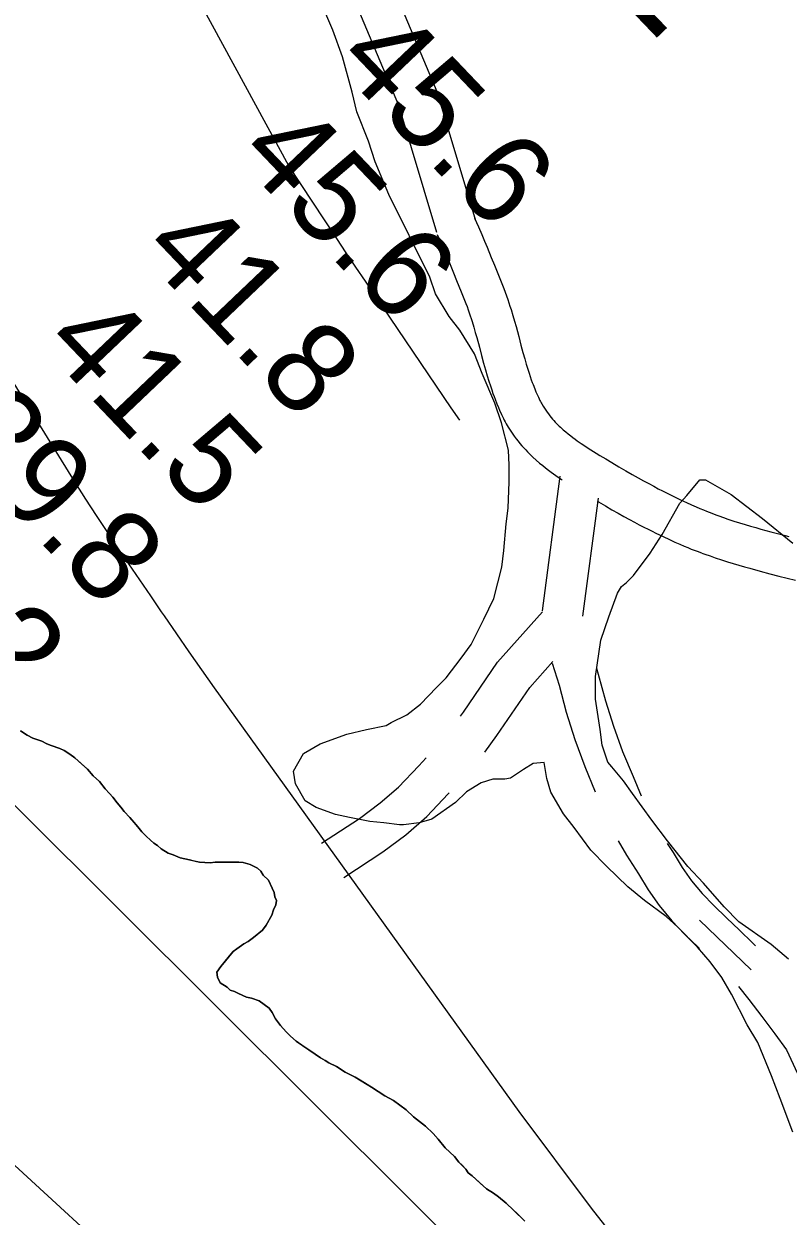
# Model space of a CAD drawing. Extents: x 3180038 to 3217926, y 922069 to 947485.
# Drawn here: x 3199806 to 3200369, y 943654 to 944532 of the extents above; entities that cross this region are included whole.
import ezdxf

# ---------------------------------------------------------------- set-up
doc = ezdxf.new("R2010")
doc.units = 0
for name, color, linetype in [('V-RIVR-RANG', 7, 'Continuous'), ('V-RIVR-RANG-IDEN', 7, 'Continuous'), ('V-ROAD-CNTR', 7, 'Continuous'), ('V-SITE-VEGE', 7, 'Continuous'), ('V-TOPO-MAJR', 7, 'Continuous'), ('V-TOPO-MINR', 7, 'Continuous'), ('V-TOPO-SHOR', 7, 'Continuous')]:
    doc.layers.add(name, color=color, linetype=linetype)

msp = doc.modelspace()

# ---------------------------------------------------------------- linework, layer by layer
at = {"layer": 'V-ROAD-CNTR'}
for p, q in [((3200200.71, 944198.85), (3200187.52, 944099.72)), ((3200228.81, 944182.65), (3200217.26, 944095.77)), ((3200303.37, 943871.77), (3200341.51, 943835.08))]:
    msp.add_line(p, q, dxfattribs=at)
for points in [[(3199478.43, 945681.19), (3199490.65, 945646.76), (3199519.99, 945514.71), (3199593.92, 945332.9), (3199652.16, 945214.33), (3199741.1, 945060.82), (3199815.18, 944944.53), (3199911.59, 944824.98), (3199983.95, 944751.07), (3200015.38, 944705.87), (3200040.54, 944647.48), (3200110.11, 944482.26), (3200138.42, 944387.27)], [(3199450.16, 945671.16), (3199461.76, 945638.46), (3199491.25, 945505.74), (3199566.53, 945320.62), (3199625.68, 945200.18), (3199715.46, 945045.23), (3199790.78, 944927), (3199889.14, 944805.03), (3199960.75, 944731.88), (3199989.02, 944691.22), (3200012.94, 944635.72), (3200081.82, 944472.13), (3200109.67, 944378.7)], [(3200137.76, 944389.06), (3200140.62, 944382.63), (3200143.08, 944376.92), (3200145.2, 944371.93), (3200147.03, 944367.56), (3200150.15, 944359.94), (3200152.47, 944354.22), (3200155.88, 944345.68), (3200159.29, 944337.09), (3200160.34, 944334.37), (3200161.34, 944331.67), (3200162.26, 944329.07), (3200163.11, 944326.55), (3200163.91, 944324.11), (3200164.66, 944321.73), (3200166.03, 944317.22), (3200167.25, 944312.99), (3200168.35, 944309.03), (3200170.31, 944301.75), (3200171.99, 944295.44), (3200173.46, 944290), (3200174.76, 944285.32), (3200175.94, 944281.27), (3200177, 944277.78), (3200177.96, 944274.76), (3200178.84, 944272.15), (3200179.62, 944269.89), (3200180.33, 944267.93), (3200180.96, 944266.26), (3200182.14, 944263.26), (3200183.04, 944261.07), (3200183.73, 944259.48), (3200184.83, 944257.05), (3200185.98, 944254.64), (3200186.42, 944253.77), (3200186.88, 944252.9), (3200187.31, 944252.12), (3200188.28, 944250.43), (3200189.25, 944248.88), (3200190.23, 944247.4), (3200191.22, 944245.99), (3200192.22, 944244.64), (3200193.22, 944243.36), (3200194.24, 944242.12), (3200195.25, 944240.95), (3200196.26, 944239.82), (3200197.26, 944238.74), (3200198.26, 944237.7), (3200199.25, 944236.7), (3200200.24, 944235.75), (3200201.18, 944234.86), (3200203.16, 944233.06), (3200205.05, 944231.44), (3200206.87, 944229.93), (3200208.62, 944228.54), (3200210.3, 944227.25), (3200211.92, 944226.05), (3200213.43, 944224.95), (3200216.41, 944222.86), (3200219.06, 944221.07), (3200221.42, 944219.52), (3200223.5, 944218.19), (3200227.27, 944215.84), (3200230.1, 944214.11), (3200234.45, 944211.5), (3200238.83, 944208.91), (3200244.19, 944205.76), (3200249.19, 944202.86), (3200253.86, 944200.18), (3200258.24, 944197.71), (3200262.33, 944195.43), (3200266.16, 944193.33), (3200269.75, 944191.39), (3200273.12, 944189.6), (3200276.28, 944187.96), (3200279.24, 944186.44), (3200282.02, 944185.04), (3200284.6, 944183.76), (3200289.53, 944181.38), (3200293.83, 944179.38), (3200297.6, 944177.67), (3200300.91, 944176.22), (3200303.82, 944174.98), (3200306.37, 944173.92), (3200308.58, 944173.03), (3200312.55, 944171.47), (3200315.58, 944170.32)], [(3200110.34, 944376.9), (3200113.14, 944370.59), (3200115.5, 944365.11), (3200117.55, 944360.3), (3200119.31, 944356.08), (3200122.37, 944348.62), (3200124.63, 944343.03), (3200128.01, 944334.58), (3200131.35, 944326.15), (3200132.28, 944323.77), (3200133.12, 944321.48), (3200133.91, 944319.25), (3200134.65, 944317.06), (3200135.35, 944314.93), (3200136, 944312.86), (3200137.26, 944308.72), (3200138.38, 944304.81), (3200139.41, 944301.11), (3200141.33, 944293.99), (3200143.01, 944287.68), (3200144.52, 944282.07), (3200145.91, 944277.1), (3200147.18, 944272.72), (3200148.36, 944268.85), (3200149.44, 944265.45), (3200150.44, 944262.47), (3200151.35, 944259.85), (3200152.18, 944257.55), (3200152.95, 944255.5), (3200154.32, 944252.02), (3200155.42, 944249.37), (3200156.29, 944247.35), (3200157.63, 944244.39), (3200159.05, 944241.43), (3200159.74, 944240.06), (3200160.42, 944238.75), (3200161.15, 944237.41), (3200162.55, 944235), (3200163.99, 944232.68), (3200165.45, 944230.48), (3200166.91, 944228.4), (3200168.37, 944226.44), (3200169.82, 944224.59), (3200171.25, 944222.84), (3200172.68, 944221.18), (3200174.08, 944219.61), (3200175.47, 944218.12), (3200176.83, 944216.7), (3200178.17, 944215.36), (3200179.49, 944214.08), (3200180.81, 944212.83), (3200183.29, 944210.58), (3200185.7, 944208.51), (3200187.99, 944206.62), (3200190.16, 944204.89), (3200192.21, 944203.32), (3200194.15, 944201.88), (3200196, 944200.53), (3200199.41, 944198.14), (3200202.4, 944196.12)], [(3200228.18, 944180.38), (3200229.06, 944179.86), (3200234.2, 944176.88), (3200239.02, 944174.11), (3200243.55, 944171.55), (3200247.82, 944169.17), (3200251.83, 944166.97), (3200255.6, 944164.94), (3200259.16, 944163.05), (3200262.5, 944161.31), (3200265.65, 944159.69), (3200268.62, 944158.2), (3200271.43, 944156.81), (3200276.67, 944154.28), (3200281.31, 944152.11), (3200285.4, 944150.27), (3200289.01, 944148.68), (3200292.18, 944147.33), (3200294.98, 944146.17), (3200297.46, 944145.16), (3200301.75, 944143.48), (3200304.96, 944142.27)], [(3200315.44, 944170.37), (3200317.71, 944169.54), (3200321.09, 944168.34), (3200324.47, 944167.19), (3200328.77, 944165.78), (3200332.96, 944164.46), (3200337.04, 944163.21), (3200341.01, 944162.02), (3200344.87, 944160.9), (3200348.6, 944159.84), (3200355.94, 944157.82), (3200362.83, 944155.99), (3200369.32, 944154.31)], [(3200305.1, 944142.21), (3200307.52, 944141.32), (3200311.23, 944140.01), (3200314.98, 944138.73), (3200319.58, 944137.22), (3200324.04, 944135.81), (3200328.35, 944134.49), (3200332.54, 944133.24), (3200336.59, 944132.07), (3200340.53, 944130.95), (3200348.1, 944128.86), (3200355.21, 944126.97), (3200361.88, 944125.25), (3200374.28, 944122.11)], [(3200127.44, 944022.08), (3200129.55, 944025.05), (3200154.79, 944061.68), (3200187.92, 944098.85)], [(3200145.39, 943995.53), (3200154.14, 944007.86), (3200178.43, 944043.11), (3200195.57, 944062.34)], [(3200195.06, 944060.95), (3200200.05, 944044.74), (3200205.32, 944024.96), (3200211.67, 944004.82), (3200218.94, 943984.99), (3200226.74, 943966.34)], [(3200227.54, 944057.41), (3200228.89, 944053.02), (3200234.13, 944033.34), (3200240.08, 944014.5), (3200246.87, 943995.94), (3200254.63, 943977.41), (3200260.54, 943963.21)], [(3200025.12, 943928.3), (3200053.01, 943946.51), (3200068.28, 943958.01), (3200081.87, 943969.77), (3200096.68, 943985.39), (3200102.22, 943991.17)], [(3200041.53, 943903.18), (3200070.25, 943921.94), (3200087.14, 943934.66), (3200102.62, 943948.05), (3200118.4, 943964.7), (3200119.15, 943965.47)], [(3200243.64, 943930.14), (3200249.6, 943919.61), (3200258.63, 943905.69), (3200265.56, 943894.11), (3200273.86, 943882.37), (3200283.02, 943871.29), (3200292.78, 943861.15), (3200302.55, 943851.8), (3200303.58, 943850.81)], [(3200279.78, 943928.21), (3200284.09, 943921.56), (3200290.71, 943910.5), (3200297.7, 943900.61), (3200305.42, 943891.28), (3200313.97, 943882.4), (3200323.31, 943873.45), (3200332.87, 943864.27), (3200342.42, 943855.07), (3200344.69, 943852.87)], [(3200332.11, 943822.8), (3200339.72, 943813.22), (3200349.43, 943800.64), (3200358.96, 943787.92), (3200367.53, 943776.12), (3200378.97, 943751.81), (3200385.31, 943738.74)]]:
    msp.add_lwpolyline(points, dxfattribs=at)
at = {"layer": 'V-SITE-VEGE'}
for p, q in [((3200033.37, 944527.45), (3200021.93, 944554.27)), ((3200040.5, 944507.88), (3200033.37, 944527.45)), ((3200047.6, 944481.8), (3200040.5, 944507.88)), ((3200051.15, 944467.32), (3200047.6, 944481.8)), ((3200059.71, 944445.57), (3200051.15, 944467.32)), ((3200064.7, 944430.35), (3200059.71, 944445.57)), ((3200074.71, 944406.43), (3200064.7, 944430.35)), ((3200104.78, 944345.51), (3200074.71, 944406.43)), ((3200109.06, 944333.19), (3200104.78, 944345.51)), ((3200119.1, 944316.5), (3200109.06, 944333.19)), ((3200127, 944306.34), (3200119.1, 944316.5)), ((3200137.77, 944288.92), (3200127, 944306.34)), ((3200143.48, 944274.42), (3200137.77, 944288.92)), ((3200152.77, 944252.67), (3200143.48, 944274.42)), ((3200157.76, 944238.18), (3200152.77, 944252.67)), ((3200162.72, 944217.9), (3200157.76, 944238.18)), ((3200163.39, 944207.05), (3200162.72, 944217.9)), ((3200163.33, 944194.75), (3200163.39, 944207.05)), ((3200162.5, 944175.22), (3200163.33, 944194.75)), ((3200294.21, 944184.68), (3200303.67, 944196.2)), ((3200303.67, 944196.2), (3200308.01, 944196.18)), ((3200308.01, 944196.18), (3200326.76, 944185.23)), ((3200289.12, 944178.92), (3200294.21, 944184.68)), ((3200326.76, 944185.23), (3200349.82, 944167.75)), ((3200161, 944163.65), (3200162.5, 944175.22)), ((3200275.98, 944155.84), (3200289.12, 944178.92)), ((3200159.45, 944144.13), (3200161, 944163.65)), ((3200349.82, 944167.75), (3200372.16, 944149.56)), ((3200267.23, 944142.13), (3200275.98, 944155.84)), ((3200157.94, 944131.84), (3200159.45, 944144.13)), ((3200254.84, 944125.56), (3200267.23, 944142.13)), ((3200152.04, 944108.72), (3200157.94, 944131.84)), ((3200246.12, 944117.65), (3200249.76, 944120.52)), ((3200249.76, 944120.52), (3200254.84, 944125.56)), ((3200236.6, 944095.27), (3200243.2, 944112.6)), ((3200243.2, 944112.6), (3200246.12, 944117.65)), ((3200144.73, 944093.57), (3200152.04, 944108.72)), ((3200135.22, 944074.81), (3200144.73, 944093.57)), ((3200230.73, 944077.94), (3200236.6, 944095.27)), ((3200226.98, 944051.19), (3200230.73, 944077.94)), ((3200127.94, 944064.72), (3200135.22, 944074.81)), ((3200117.02, 944050.31), (3200127.94, 944064.72)), ((3200109.75, 944043.11), (3200117.02, 944050.31)), ((3200226.89, 944034.55), (3200226.98, 944051.19)), ((3200098.11, 944030.87), (3200109.75, 944043.11)), ((3200230.39, 944012.11), (3200226.89, 944034.55)), ((3200076.34, 944017.24), (3200087.94, 944022.97)), ((3200087.94, 944022.97), (3200098.11, 944030.87)), ((3200058.23, 944012.27), (3200072.71, 944015.09)), ((3200072.71, 944015.09), (3200076.34, 944017.24)), ((3199803.32, 944011.28), (3199808.41, 944008.08)), ((3199808.41, 944008.08), (3199812.57, 944005.8)), ((3199812.57, 944005.8), (3199819.03, 944003.53)), ((3200024.17, 944001.59), (3200043.74, 944008.73)), ((3200043.74, 944008.73), (3200058.23, 944012.27)), ((3200231.78, 944000.53), (3200230.39, 944012.11)), ((3199819.03, 944003.53), (3199822.72, 944001.71)), ((3199822.72, 944001.71), (3199825.96, 944000.34)), ((3199825.96, 944000.34), (3199832.42, 943998.08)), ((3199832.42, 943998.08), (3199835.65, 943996.71)), ((3199835.65, 943996.71), (3199839.82, 943993.97)), ((3200011.84, 943994.42), (3200024.17, 944001.59)), ((3200236.06, 943988.21), (3200231.78, 944000.53)), ((3199839.82, 943993.97), (3199843.52, 943991.23)), ((3199843.52, 943991.23), (3199852.78, 943982.99)), ((3200004.54, 943981.44), (3200011.84, 943994.42)), ((3200189.04, 943987.73), (3200181.08, 943987.05)), ((3200191.15, 943976.14), (3200189.04, 943987.73)), ((3200238.93, 943984.58), (3200236.06, 943988.21)), ((3199852.78, 943982.99), (3199856.95, 943977.94)), ((3200005.94, 943972.03), (3200004.54, 943981.44)), ((3200173.82, 943982.74), (3200164.38, 943976.28)), ((3200181.08, 943987.05), (3200173.82, 943982.74)), ((3200247.56, 943974.41), (3200238.93, 943984.58)), ((3199856.95, 943977.94), (3199861.59, 943973.82)), ((3199861.59, 943973.82), (3199865.77, 943968.32)), ((3200013.11, 943959.69), (3200005.94, 943972.03)), ((3200142.66, 943972.77), (3200131.78, 943966.32)), ((3200151.36, 943975.63), (3200142.66, 943972.77)), ((3200160.04, 943975.58), (3200151.36, 943975.63)), ((3200164.38, 943976.28), (3200160.04, 943975.58)), ((3200193.99, 943966), (3200191.15, 943976.14)), ((3200254.03, 943964.97), (3200247.56, 943974.41)), ((3199865.77, 943968.32), (3199869.01, 943965.11)), ((3199869.01, 943965.11), (3199871.33, 943962.36)), ((3199871.33, 943962.36), (3199874.58, 943958.23)), ((3200131.78, 943966.32), (3200123.78, 943958.4)), ((3200203.31, 943950.04), (3200193.99, 943966)), ((3200268.39, 943945.37), (3200254.03, 943964.97)), ((3199874.58, 943958.23), (3199877.36, 943955.02)), ((3199877.36, 943955.02), (3199879.68, 943951.81)), ((3200021.04, 943954.59), (3200013.11, 943959.69)), ((3200035.48, 943949.45), (3200021.04, 943954.59)), ((3200123.78, 943958.4), (3200106.36, 943946.19)), ((3199879.68, 943951.81), (3199883.85, 943947.22)), ((3199883.85, 943947.22), (3199889.88, 943940.34)), ((3200045.6, 943947.23), (3200035.48, 943949.45)), ((3200060.77, 943944.26), (3200045.6, 943947.23)), ((3200070.9, 943943.48), (3200060.77, 943944.26)), ((3200106.36, 943946.19), (3200096.94, 943943.35)), ((3200211.21, 943939.87), (3200203.31, 943950.04)), ((3200279.89, 943930.12), (3200268.39, 943945.37)), ((3199889.88, 943940.34), (3199892.67, 943936.67)), ((3199892.67, 943936.67), (3199895.91, 943933.47)), ((3200082.46, 943941.97), (3200070.9, 943943.48)), ((3200085.36, 943941.96), (3200082.46, 943941.97)), ((3200096.94, 943943.35), (3200085.36, 943941.96)), ((3200223.43, 943923.17), (3200211.21, 943939.87)), ((3199895.91, 943933.47), (3199899.15, 943930.72)), ((3199899.15, 943930.72), (3199901.47, 943928.43)), ((3199901.47, 943928.43), (3199904.24, 943926.6)), ((3199904.24, 943926.6), (3199907.02, 943924.31)), ((3200294.98, 943911.23), (3200279.89, 943930.12)), ((3199907.02, 943924.31), (3199912.1, 943921.12)), ((3199912.1, 943921.12), (3199915.8, 943919.76)), ((3199915.8, 943919.76), (3199920.88, 943917.48)), ((3199920.88, 943917.48), (3199927.8, 943916.14)), ((3200234.94, 943911.54), (3200223.43, 943923.17)), ((3199927.8, 943916.14), (3199935.18, 943914.34)), ((3199935.18, 943914.34), (3199943.02, 943913.92)), ((3199943.02, 943913.92), (3199946.7, 943914.4)), ((3199946.7, 943914.4), (3199964.21, 943914.5)), ((3199964.21, 943914.5), (3199967.44, 943914.06)), ((3199967.44, 943914.06), (3199972.51, 943912.7)), ((3199972.51, 943912.7), (3199978.06, 943909.97)), ((3199978.06, 943909.97), (3199980.38, 943907.68)), ((3200250.78, 943896.27), (3200234.94, 943911.54)), ((3200306.49, 943898.88), (3200294.98, 943911.23)), ((3199980.38, 943907.68), (3199982.23, 943904.93)), ((3199982.23, 943904.93), (3199985.94, 943901.26)), ((3199985.94, 943901.26), (3199988.74, 943895.29)), ((3199988.74, 943895.29), (3199990.14, 943892.07)), ((3199990.14, 943892.07), (3199990.62, 943888.85)), ((3200263.03, 943886.08), (3200250.78, 943896.27)), ((3200321.6, 943881.44), (3200306.49, 943898.88)), ((3199991.57, 943882.86), (3199989.75, 943879.17)), ((3199990.62, 943888.85), (3199992.01, 943886.09)), ((3199992.01, 943886.09), (3199991.57, 943882.86)), ((3200278.88, 943874.42), (3200263.03, 943886.08)), ((3199988.39, 943875.47), (3199984.28, 943868.08)), ((3199989.75, 943879.17), (3199988.39, 943875.47)), ((3200287.52, 943866.42), (3200278.88, 943874.42)), ((3200332.39, 943870.53), (3200321.6, 943881.44)), ((3199984.28, 943868.08), (3199981.54, 943864.38)), ((3200301.91, 943851.88), (3200287.52, 943866.42)), ((3200356.18, 943853.77), (3200332.39, 943870.53)), ((3199970.99, 943856.02), (3199967.77, 943854.16)), ((3199975.12, 943858.81), (3199970.99, 943856.02)), ((3199981.54, 943864.38), (3199975.12, 943858.81)), ((3199959.97, 943848.59), (3199950.82, 943837.48)), ((3199962.73, 943850.45), (3199959.97, 943848.59)), ((3199967.77, 943854.16), (3199962.73, 943850.45)), ((3200311.26, 943840.98), (3200301.91, 943851.88)), ((3200369.14, 943842.86), (3200356.18, 943853.77)), ((3200319.88, 943829.36), (3200311.26, 943840.98)), ((3199950.82, 943837.48), (3199948.08, 943833.32)), ((3199948.08, 943833.32), (3199948.56, 943829.63)), ((3199948.56, 943829.63), (3199950.43, 943825.5)), ((3200327.05, 943817.03), (3200319.88, 943829.36)), ((3199950.43, 943825.5), (3199955.51, 943822.3)), ((3199955.51, 943822.3), (3199957.83, 943820.01)), ((3199957.83, 943820.01), (3199961.06, 943819.11)), ((3199961.06, 943819.11), (3199963.83, 943817.74)), ((3199963.83, 943817.74), (3199969.84, 943815.01)), ((3199969.84, 943815.01), (3199973.53, 943814.11)), ((3199973.53, 943814.11), (3199979.07, 943812.3)), ((3199979.07, 943812.3), (3199986.47, 943806.81)), ((3200338.52, 943794.54), (3200327.05, 943817.03)), ((3199986.47, 943806.81), (3199988.79, 943803.6)), ((3199988.79, 943803.6), (3199991.12, 943799)), ((3199991.12, 943799), (3199994.84, 943793.96)), ((3200346.41, 943781.48), (3200338.52, 943794.54)), ((3199994.84, 943793.96), (3199999.01, 943789.37)), ((3199999.01, 943789.37), (3200002.25, 943786.17)), ((3200002.25, 943786.17), (3200006.42, 943782.5)), ((3200006.42, 943782.5), (3200020.3, 943772.91)), ((3200356.41, 943756.84), (3200346.41, 943781.48)), ((3200020.3, 943772.91), (3200024.46, 943770.16)), ((3200024.46, 943770.16), (3200027.69, 943768.34)), ((3200027.69, 943768.34), (3200030.47, 943766.51)), ((3200030.47, 943766.51), (3200036.01, 943763.78)), ((3200036.01, 943763.78), (3200042.49, 943759.67)), ((3200042.49, 943759.67), (3200049.88, 943756.02)), ((3200049.88, 943756.02), (3200058.67, 943750.55)), ((3200058.67, 943750.55), (3200061.9, 943748.72)), ((3200362.83, 943740.17), (3200356.41, 943756.84)), ((3200061.9, 943748.72), (3200071.61, 943742.32)), ((3200071.61, 943742.32), (3200078.08, 943738.68)), ((3200078.08, 943738.68), (3200087.34, 943731.82)), ((3200372.11, 943715.52), (3200362.83, 943740.17)), ((3200087.34, 943731.82), (3200092.9, 943726.78)), ((3200092.9, 943726.78), (3200101.69, 943719.92)), ((3200101.69, 943719.92), (3200107.25, 943714.42)), ((3200107.25, 943714.42), (3200110.96, 943710.29)), ((3200110.96, 943710.29), (3200116.06, 943703.87)), ((3200116.06, 943703.87), (3200123.01, 943697.46)), ((3200123.01, 943697.46), (3200126.26, 943693.33)), ((3200126.26, 943693.33), (3200131.35, 943688.29)), ((3200131.35, 943688.29), (3200133.21, 943685.54)), ((3200133.21, 943685.54), (3200135.99, 943683.25)), ((3200135.99, 943683.25), (3200146.64, 943673.63)), ((3200146.64, 943673.63), (3200151.73, 943670.44)), ((3200151.73, 943670.44), (3200155.43, 943667.69)), ((3200155.43, 943667.69), (3200160.99, 943663.12)), ((3200160.99, 943663.12), (3200166.54, 943658.08)), ((3200166.54, 943658.08), (3200174.88, 943649.84))]:
    msp.add_line(p, q, dxfattribs=at)
at = {"layer": 'V-TOPO-MAJR'}
msp.add_lwpolyline([(3200395.15, 943455.5), (3200336.07, 943521.9), (3200278.68, 943589.69), (3200223.82, 943659.54), (3200170.65, 943730.76), (3199946.39, 944042.94), (3199937.03, 944056.09), (3199927.73, 944069.28), (3199918.54, 944082.54), (3199909.41, 944095.85), (3199907.32, 944098.93), (3199899.29, 944110.73), (3199891.25, 944122.54), (3199883.19, 944134.33), (3199875.14, 944146.12), (3199867.16, 944157.96), (3199859.29, 944169.87), (3199851.58, 944181.89), (3199843.99, 944193.98), (3199712.09, 944407.17), (3199248.52, 945046.93)], dxfattribs=at)
at = {"layer": 'V-TOPO-MINR'}
for points in [[(3200127.04, 944240.1), (3200120.6, 944249.25), (3200064.53, 944331.95), (3200057.44, 944342.43), (3200050.38, 944352.93), (3200043.36, 944363.45), (3200036.35, 944373.98), (3200000.96, 944427.39), (3199525.25, 945302.39), (3199512.38, 945317.82), (3199498.15, 945331.61), (3199481.9, 945342.95), (3199464.29, 945352.64), (3199433.16, 945366.61), (3199430.8, 945367.8)], [(3200369.06, 943385.84), (3200317.92, 943437.8), (3200266.65, 943489.64), (3200215.21, 943541.3), (3200163.65, 943592.84), (3199730.48, 944024.34), (3199724.76, 944029.99), (3199719, 944035.6), (3199713.18, 944041.16), (3199707.34, 944046.67), (3199636.96, 944112.43), (3199595.74, 944150.63), (3199554.31, 944188.59), (3199512.57, 944226.21), (3199470.62, 944263.6), (3198921.85, 944748.59)], [(3198830.34, 944575.29), (3199406.72, 944046.01), (3199434.27, 944020.8), (3199461.9, 943995.66), (3199489.62, 943970.64), (3199517.4, 943945.68), (3199562.7, 943905.15), (3199567.88, 943900.51), (3199573.06, 943895.86), (3199578.22, 943891.2), (3199583.38, 943886.53), (3199793.19, 943696.42), (3199887.54, 943609.56), (3199980.96, 943521.73), (3200072.99, 943432.43), (3200164.08, 943342.15), (3200307.55, 943197.72), (3200325.96, 943178.7), (3200344.02, 943159.37), (3200361.58, 943139.58)]]:
    msp.add_lwpolyline(points, dxfattribs=at)
at = {"layer": 'V-TOPO-SHOR'}
for points in [[(3199959.97, 943848.59), (3199962.73, 943850.45), (3199967.77, 943854.16), (3199970.99, 943856.02), (3199975.12, 943858.81), (3199981.54, 943864.38), (3199984.28, 943868.08), (3199988.39, 943875.47), (3199989.75, 943879.17), (3199991.57, 943882.86), (3199992.01, 943886.09), (3199990.62, 943888.85), (3199990.14, 943892.07), (3199988.74, 943895.29), (3199985.94, 943901.26), (3199982.23, 943904.93), (3199980.37, 943907.68), (3199978.06, 943909.97), (3199972.51, 943912.7), (3199967.44, 943914.06), (3199964.21, 943914.5), (3199960.52, 943914.48), (3199951.77, 943914.43), (3199946.7, 943914.4), (3199943.02, 943913.92), (3199935.18, 943914.34), (3199931.49, 943915.24), (3199927.8, 943916.14), (3199920.88, 943917.48), (3199915.8, 943919.76), (3199912.1, 943921.12), (3199907.02, 943924.31), (3199904.24, 943926.6), (3199901.47, 943928.43), (3199899.15, 943930.72), (3199895.91, 943933.47), (3199892.67, 943936.67), (3199889.88, 943940.34), (3199887.1, 943943.56), (3199883.85, 943947.22), (3199879.68, 943951.81), (3199877.36, 943955.02), (3199874.58, 943958.23), (3199871.33, 943962.36), (3199869.01, 943965.11), (3199865.77, 943968.32), (3199861.59, 943973.82), (3199856.95, 943977.94), (3199852.78, 943982.99), (3199848.61, 943986.65), (3199843.52, 943991.23), (3199839.82, 943993.97), (3199835.65, 943996.71), (3199832.42, 943998.08), (3199825.96, 944000.34), (3199822.72, 944001.71), (3199819.03, 944003.53), (3199812.57, 944005.8), (3199808.41, 944008.08), (3199803.32, 944011.28)], [(3200172.1, 943652.58), (3200168.86, 943655.79), (3200166.54, 943658.08), (3200160.99, 943663.12), (3200155.43, 943667.69), (3200151.73, 943670.44), (3200146.64, 943673.63), (3200142.01, 943677.76), (3200135.99, 943683.25), (3200133.21, 943685.54), (3200131.36, 943688.29), (3200128.57, 943691.04), (3200126.26, 943693.33), (3200123.01, 943697.46), (3200116.06, 943703.87), (3200110.96, 943710.29), (3200107.25, 943714.42), (3200101.69, 943719.92), (3200092.9, 943726.78), (3200087.34, 943731.82), (3200083.64, 943734.56), (3200078.08, 943738.68), (3200071.61, 943742.32), (3200061.9, 943748.72), (3200058.67, 943750.55), (3200053.58, 943753.74), (3200049.88, 943756.02), (3200042.49, 943759.67), (3200036.01, 943763.78), (3200030.47, 943766.51), (3200027.69, 943768.34), (3200024.46, 943770.16), (3200020.3, 943772.91), (3200015.67, 943776.11), (3200012.43, 943778.39), (3200006.42, 943782.5), (3200002.25, 943786.17), (3199999.01, 943789.37), (3199994.84, 943793.96), (3199991.12, 943799), (3199988.79, 943803.6), (3199986.47, 943806.81), (3199979.07, 943812.3), (3199973.53, 943814.11), (3199969.84, 943815.01), (3199963.83, 943817.74), (3199961.06, 943819.11), (3199957.83, 943820.01), (3199955.51, 943822.3), (3199950.43, 943825.5), (3199948.56, 943829.63), (3199948.08, 943833.32), (3199950.82, 943837.48), (3199957.23, 943845.35), (3199959.97, 943848.59)]]:
    msp.add_lwpolyline(points, dxfattribs=at)

# ---------------------------------------------------------------- texts
at = {"layer": 'V-RIVR-RANG'}
for s, p in [('45.6', (3200033.41, 944503.71)), ('45.6', (3199961.18, 944434.55)), ('41.8', (3199890.23, 944364.05)), ('41.5', (3199818.01, 944294.88)), ('39.8', (3199745.78, 944225.72)), ('39.2', (3199673.56, 944156.56))]:
    msp.add_text(s, height=67, rotation=313.61833, dxfattribs=at).set_placement(p)
at = {"layer": 'V-RIVR-RANG-IDEN'}
msp.add_text('R-312.85', height=83, rotation=43.75943, dxfattribs=at).set_placement((3200265.56, 944515.64))

doc.saveas('drawing.dxf')
